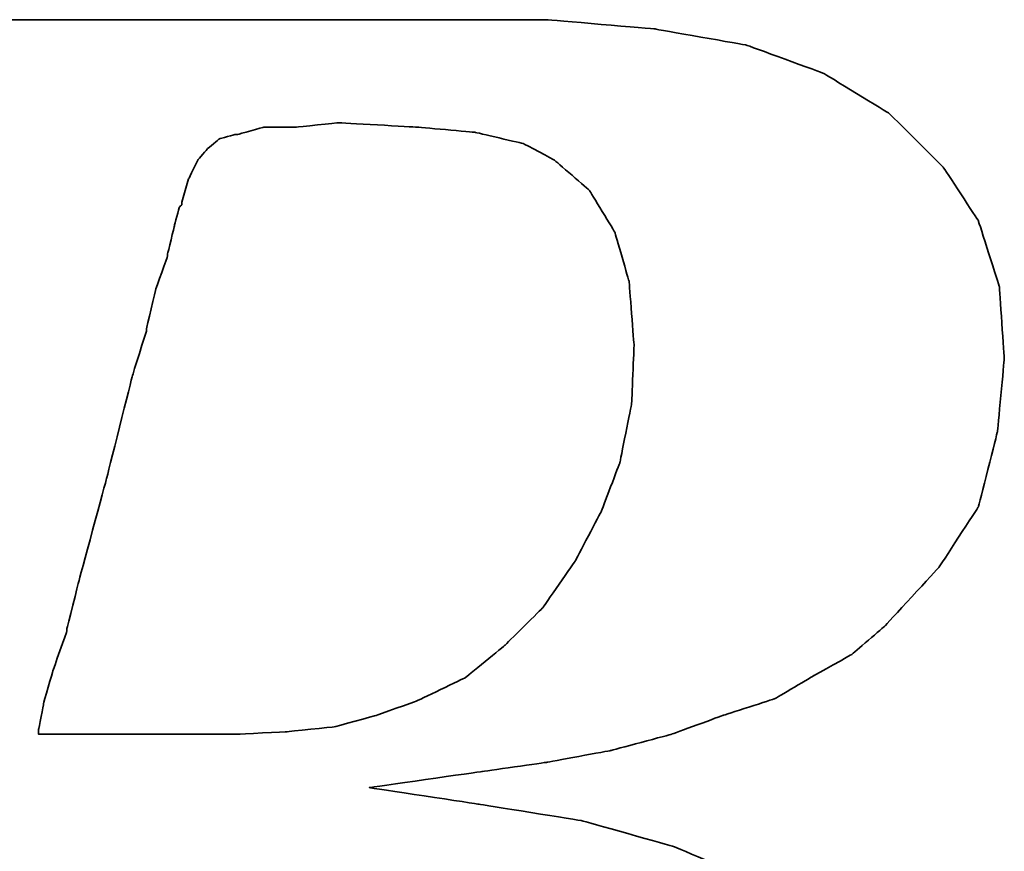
# Model space of a CAD drawing. Header units: millimetres. Extents: x -227 to 3135, y -1502 to 860.
# Tile 372 of 582: x 1218.65 to 1221.13, y -1188.69 to -1186.59. Entities that reach past the tile are written whole.
import ezdxf

# ---------------------------------------------------------------- set-up
doc = ezdxf.new("R2010")
doc.units = ezdxf.units.MM
doc.layers.add('DIM', color=4, linetype='CONTINUOUS')
doc.layers.add('layer 1', color=7, linetype='CONTINUOUS')

# ---------------------------------------------------------------- blocks, each defined once
blk = doc.blocks.new('TBI MOTION logo(完整正式版)')
at = {"layer": 'layer 1', "color": 22, "lineweight": 35}
for points, knots in [([(-64.65375, -6.86375), (-64.65375, -6.86375), (-64.84375, -7.29625), (-64.84375, -7.29625), (-64.84375, -7.29625), (-64.84375, -7.29625), (-64.86875, -7.34375), (-64.86875, -7.34375), (-64.86875, -7.34375), (-64.86875, -7.34375), (-64.86875, -7.36875), (-64.86875, -7.36875), (-64.86875, -7.36875), (-64.86875, -7.36875), (-65.15375, -7.65375), (-65.15375, -7.65375), (-65.15375, -7.65375), (-65.15375, -7.65375), (-65.17875, -7.65375), (-65.17875, -7.65375), (-65.17875, -7.65375), (-65.17875, -7.65375), (-65.20375, -7.67875), (-65.20375, -7.67875), (-65.20375, -7.67875), (-65.20375, -7.67875), (-65.58875, -7.87125), (-65.58875, -7.87125), (-65.58875, -7.87125), (-65.58875, -7.87125), (-65.63375, -7.87125), (-65.63375, -7.87125), (-65.63375, -7.87125), (-65.63375, -7.87125), (-65.65875, -7.89375), (-65.65875, -7.89375), (-65.65875, -7.89375), (-65.65875, -7.89375), (-66.09375, -7.94375), (-66.09375, -7.94375), (-66.09375, -7.94375), (-66.09375, -7.94375), (-66.11375, -7.94375), (-66.11375, -7.94375), (-66.11375, -7.94375), (-66.11375, -7.94375), (-66.16375, -7.94375), (-66.16375, -7.94375), (-66.16375, -7.94375), (-66.16375, -7.94375), (-66.30875, -7.94375), (-66.30875, -7.94375), (-66.30875, -7.94375), (-66.30875, -7.94375), (-66.69375, -7.94375), (-66.69375, -7.94375), (-66.69375, -7.94375), (-66.69375, -7.94375), (-67.07375, -7.94375), (-67.07375, -7.94375), (-67.07375, -7.94375), (-67.07375, -7.94375), (-67.12375, -7.94375), (-67.12375, -7.94375), (-67.12375, -7.94375), (-67.12375, -7.94375), (-67.12375, -7.96625), (-67.12375, -7.96625), (-67.12375, -7.96625), (-67.12375, -7.96625), (-67.14875, -7.99125), (-67.14875, -7.99125), (-67.14875, -7.99125), (-67.14875, -7.99125), (-67.24375, -8.34875), (-67.24375, -8.34875), (-67.24375, -8.34875), (-67.24375, -8.34875), (-67.31375, -8.68625), (-67.31375, -8.68625), (-67.31375, -8.68625), (-67.31375, -8.68625), (-67.26875, -8.68625), (-67.26875, -8.68625), (-67.26875, -8.68625), (-67.26875, -8.68625), (-67.07375, -8.68625), (-67.07375, -8.68625), (-67.07375, -8.68625), (-67.07375, -8.68625), (-66.54875, -8.68625), (-66.54875, -8.68625), (-66.54875, -8.68625), (-66.54875, -8.68625), (-65.82625, -8.68625), (-65.82625, -8.68625), (-65.82625, -8.68625), (-65.82625, -8.68625), (-65.01375, -8.68625), (-65.01375, -8.68625), (-65.01375, -8.68625), (-65.01375, -8.68625), (-64.05375, -8.68625), (-64.05375, -8.68625), (-64.05375, -8.68625), (-64.05375, -8.68625), (-62.08375, -8.68625), (-62.08375, -8.68625), (-62.08375, -8.68625), (-62.08375, -8.68625), (-60.06875, -8.68625), (-60.06875, -8.68625), (-60.06875, -8.68625), (-60.06875, -8.68625), (-59.10875, -8.68625), (-59.10875, -8.68625), (-59.10875, -8.68625), (-59.10875, -8.68625), (-58.29375, -8.68625), (-58.29375, -8.68625), (-58.29375, -8.68625), (-58.29375, -8.68625), (-57.57375, -8.68625), (-57.57375, -8.68625), (-57.57375, -8.68625), (-57.57375, -8.68625), (-57.04875, -8.68625), (-57.04875, -8.68625), (-57.04875, -8.68625), (-57.04875, -8.68625), (-56.85375, -8.68625), (-56.85375, -8.68625), (-56.85375, -8.68625), (-56.85375, -8.68625), (-56.70875, -8.68625), (-56.70875, -8.68625), (-56.70875, -8.68625), (-56.70875, -8.68625), (-56.61375, -8.68625), (-56.61375, -8.68625), (-56.61375, -8.68625), (-56.61375, -8.68625), (-56.56875, -8.68625), (-56.56875, -8.68625), (-56.56875, -8.68625), (-56.56875, -8.68625), (-55.65375, -8.63875), (-55.65375, -8.63875), (-55.65375, -8.63875), (-55.65375, -8.63875), (-54.76875, -8.51875), (-54.76875, -8.51875), (-54.76875, -8.51875), (-54.76875, -8.51875), (-53.90375, -8.30375), (-53.90375, -8.30375), (-53.90375, -8.30375), (-53.90375, -8.30375), (-53.08875, -8.03875), (-53.08875, -8.03875), (-53.08875, -8.03875), (-53.08875, -8.03875), (-52.34375, -7.65375), (-52.34375, -7.65375), (-52.34375, -7.65375), (-52.34375, -7.65375), (-51.69875, -7.29625), (-51.69875, -7.29625), (-51.69875, -7.29625), (-51.69875, -7.29625), (-51.21875, -6.91125), (-51.21875, -6.91125), (-51.21875, -6.91125), (-51.21875, -6.91125), (-50.83375, -6.50375), (-50.83375, -6.50375), (-50.83375, -6.50375), (-50.83375, -6.50375), (-50.44875, -5.94875), (-50.44875, -5.94875), (-50.44875, -5.94875), (-50.44875, -5.94875), (-50.13875, -5.30375), (-50.13875, -5.30375), (-50.13875, -5.30375), (-50.13875, -5.30375), (-49.99375, -4.65375), (-49.99375, -4.65375), (-49.99375, -4.65375), (-49.99375, -4.65375), (-49.92375, -3.98375), (-49.92375, -3.98375), (-49.92375, -3.98375), (-49.92375, -3.98375), (-49.99375, -3.19374), (-49.99375, -3.19374), (-49.99375, -3.19374), (-49.99375, -3.19374), (-50.23374, -2.44874), (-50.23374, -2.44874), (-50.23374, -2.44874), (-50.23374, -2.44874), (-50.59375, -1.87374), (-50.59375, -1.87374), (-50.59375, -1.87374), (-50.59375, -1.87374), (-51.09875, -1.31874), (-51.09875, -1.31874), (-51.09875, -1.31874), (-51.09875, -1.31874), (-51.74375, -0.81875), (-51.74375, -0.81875), (-51.74375, -0.81875), (-51.74375, -0.81875), (-52.53875, -0.48125), (-52.53875, -0.48125), (-52.53875, -0.48125), (-52.53875, -0.48125), (-53.47375, -0.21875), (-53.47375, -0.21875), (-53.47375, -0.21875), (-53.47375, -0.21875), (-54.52875, -0.04874), (-54.52875, -0.04874), (-54.52875, -0.04874), (-54.52875, -0.04874), (-55.65375, 0.12125), (-55.65375, 0.12125), (-55.65375, 0.12125), (-55.65375, 0.12125), (-54.50375, 0.28624), (-54.50375, 0.28624), (-54.50375, 0.28624), (-54.50375, 0.28624), (-53.83375, 0.38124), (-53.83375, 0.38124), (-53.83375, 0.38124), (-53.83375, 0.38124), (-53.18375, 0.50125), (-53.18375, 0.50125), (-53.18375, 0.50125), (-53.18375, 0.50125), (-52.55875, 0.66874), (-52.55875, 0.66874), (-52.55875, 0.66874), (-52.55875, 0.66874), (-52.03375, 0.86124), (-52.03375, 0.86124), (-52.03375, 0.86124), (-52.03375, 0.86124), (-51.50374, 1.03124), (-51.50374, 1.03124), (-51.50374, 1.03124), (-51.50374, 1.03124), (-51.09875, 1.27125), (-51.09875, 1.27125), (-51.09875, 1.27125), (-51.09875, 1.27125), (-50.71375, 1.48624), (-50.71375, 1.48624), (-50.71375, 1.48624), (-50.71375, 1.48624), (-50.37625, 1.77625), (-50.37625, 1.77625), (-50.37625, 1.77625), (-50.37625, 1.77625), (-49.82375, 2.37625), (-49.82375, 2.37625), (-49.82375, 2.37625), (-49.82375, 2.37625), (-49.41875, 2.99625), (-49.41875, 2.99625), (-49.41875, 2.99625), (-49.41875, 2.99625), (-49.22375, 3.76625), (-49.22375, 3.76625), (-49.22375, 3.76625), (-49.22375, 3.76625), (-49.15375, 4.50874), (-49.15375, 4.50874), (-49.15375, 4.50874), (-49.15375, 4.50874), (-49.20375, 5.25125), (-49.20375, 5.25125), (-49.20375, 5.25125), (-49.20375, 5.25125), (-49.41875, 5.92625), (-49.41875, 5.92625), (-49.41875, 5.92625), (-49.41875, 5.92625), (-49.77875, 6.47625), (-49.77875, 6.47625), (-49.77875, 6.47625), (-49.77875, 6.47625), (-50.33125, 7.02624), (-50.33125, 7.02624), (-50.33125, 7.02624), (-50.33125, 7.02624), (-51.00125, 7.43625), (-51.00125, 7.43625), (-51.00125, 7.43625), (-51.00125, 7.43625), (-51.79375, 7.72625), (-51.79375, 7.72625), (-51.79375, 7.72625), (-51.79375, 7.72625), (-52.72875, 7.89124), (-52.72875, 7.89124), (-52.72875, 7.89124), (-52.72875, 7.89124), (-53.83375, 7.98625), (-53.83375, 7.98625), (-53.83375, 7.98625), (-53.83375, 7.98625), (-53.92875, 7.98625), (-53.92875, 7.98625), (-53.92875, 7.98625), (-53.92875, 7.98625), (-54.26375, 7.98625), (-54.26375, 7.98625), (-54.26375, 7.98625), (-54.26375, 7.98625), (-54.74375, 7.98625), (-54.74375, 7.98625), (-54.74375, 7.98625), (-54.74375, 7.98625), (-55.36875, 7.98625), (-55.36875, 7.98625), (-55.36875, 7.98625), (-55.36875, 7.98625), (-56.13375, 7.98625), (-56.13375, 7.98625), (-56.13375, 7.98625), (-56.13375, 7.98625), (-56.94875, 7.98625), (-56.94875, 7.98625), (-56.94875, 7.98625), (-56.94875, 7.98625), (-58.77625, 7.98625), (-58.77625, 7.98625), (-58.77625, 7.98625), (-58.77625, 7.98625), (-60.59875, 7.98625), (-60.59875, 7.98625), (-60.59875, 7.98625), (-60.59875, 7.98625), (-61.41375, 7.98625), (-61.41375, 7.98625), (-61.41375, 7.98625), (-61.41375, 7.98625), (-62.17875, 7.98625), (-62.17875, 7.98625), (-62.17875, 7.98625), (-62.17875, 7.98625), (-62.80375, 7.98625), (-62.80375, 7.98625), (-62.80375, 7.98625), (-62.80375, 7.98625), (-63.30625, 7.98625), (-63.30625, 7.98625), (-63.30625, 7.98625), (-63.30625, 7.98625), (-63.57375, 7.98625), (-63.57375, 7.98625), (-63.57375, 7.98625), (-63.57375, 7.98625), (-63.57375, 7.96375), (-63.57375, 7.96375), (-63.57375, 7.96375), (-63.57375, 7.96375), (-63.59875, 7.94125), (-63.59875, 7.94125), (-63.59875, 7.94125), (-63.59875, 7.94125), (-63.69375, 7.55625), (-63.69375, 7.55625), (-63.69375, 7.55625), (-63.69375, 7.55625), (-63.76375, 7.24624), (-63.76375, 7.24624), (-63.76375, 7.24624), (-63.76375, 7.24624), (-63.23875, 7.24624), (-63.23875, 7.24624), (-63.23875, 7.24624), (-63.23875, 7.24624), (-62.75875, 7.24624), (-62.75875, 7.24624), (-62.75875, 7.24624), (-62.75875, 7.24624), (-62.61125, 7.24624), (-62.61125, 7.24624), (-62.61125, 7.24624), (-62.61125, 7.24624), (-62.56625, 7.24624), (-62.56625, 7.24624), (-62.56625, 7.24624), (-62.56625, 7.24624), (-62.22875, 7.24624), (-62.22875, 7.24624), (-62.22875, 7.24624), (-62.22875, 7.24624), (-62.20375, 7.24624), (-62.20375, 7.24624), (-62.20375, 7.24624), (-62.20375, 7.24624), (-62.17875, 7.21875), (-62.17875, 7.21875), (-62.17875, 7.21875), (-62.17875, 7.21875), (-61.96375, 7.17125), (-61.96375, 7.17125), (-61.96375, 7.17125), (-61.96375, 7.17125), (-61.72375, 7.12624), (-61.72375, 7.12624), (-61.72375, 7.12624), (-61.72375, 7.12624), (-61.70375, 7.12624), (-61.70375, 7.12624), (-61.70375, 7.12624), (-61.70375, 7.12624), (-61.55875, 7.07624), (-61.55875, 7.07624), (-61.55875, 7.07624), (-61.55875, 7.07624), (-61.50875, 7.07624), (-61.50875, 7.07624), (-61.50875, 7.07624), (-61.50875, 7.07624), (-61.48375, 7.02624), (-61.48375, 7.02624), (-61.48375, 7.02624), (-61.48375, 7.02624), (-61.31875, 6.83375), (-61.31875, 6.83375), (-61.31875, 6.83375), (-61.31875, 6.83375), (-61.29375, 6.81125), (-61.29375, 6.81125), (-61.29375, 6.81125), (-61.29375, 6.81125), (-61.29375, 6.78625), (-61.29375, 6.78625), (-61.29375, 6.78625), (-61.29375, 6.78625), (-61.19875, 6.50124), (-61.19875, 6.50124), (-61.19875, 6.50124), (-61.19875, 6.50124), (-61.17375, 6.45124), (-61.17375, 6.45124), (-61.17375, 6.45124), (-61.17375, 6.45124), (-61.19875, 6.40625), (-61.19875, 6.40625), (-61.19875, 6.40625), (-61.19875, 6.40625), (-61.26875, 5.99624), (-61.26875, 5.99624), (-61.26875, 5.99624), (-61.26875, 5.99624), (-61.26875, 5.85125), (-61.26875, 5.85125), (-61.26875, 5.85125), (-61.26875, 5.85125), (-61.26875, 5.82625), (-61.26875, 5.82625), (-61.26875, 5.82625), (-61.26875, 5.82625), (-61.29375, 5.80625), (-61.29375, 5.80625), (-61.29375, 5.80625), (-61.29375, 5.80625), (-61.34125, 5.66125), (-61.34125, 5.66125), (-61.34125, 5.66125), (-61.34125, 5.66125), (-61.41375, 5.44625), (-61.41375, 5.44625), (-61.41375, 5.44625), (-61.41375, 5.44625), (-61.48375, 5.15625), (-61.48375, 5.15625), (-61.48375, 5.15625), (-61.48375, 5.15625), (-61.58375, 4.82124), (-61.58375, 4.82124), (-61.58375, 4.82124), (-61.58375, 4.82124), (-61.79875, 4.00375), (-61.79875, 4.00375), (-61.79875, 4.00375), (-61.79875, 4.00375), (-62.05875, 2.99625), (-62.05875, 2.99625), (-62.05875, 2.99625), (-62.05875, 2.99625), (-62.34875, 1.91625), (-62.34875, 1.91625), (-62.34875, 1.91625), (-62.34875, 1.91625), (-62.97375, -0.41124), (-62.97375, -0.41124), (-62.97375, -0.41124), (-62.97375, -0.41124), (-63.59875, -2.75875), (-63.59875, -2.75875), (-63.59875, -2.75875), (-63.59875, -2.75875), (-63.88375, -3.86374), (-63.88375, -3.86374), (-63.88375, -3.86374), (-63.88375, -3.86374), (-64.14875, -4.82374), (-64.14875, -4.82374), (-64.14875, -4.82374), (-64.14875, -4.82374), (-64.36375, -5.64125), (-64.36375, -5.64125), (-64.36375, -5.64125), (-64.36375, -5.64125), (-64.43625, -5.97625), (-64.43625, -5.97625), (-64.43625, -5.97625), (-64.43625, -5.97625), (-64.50875, -6.28625), (-64.50875, -6.28625), (-64.50875, -6.28625), (-64.50875, -6.28625), (-64.50875, -6.30875), (-64.50875, -6.30875), (-64.50875, -6.30875), (-64.50875, -6.30875), (-64.57875, -6.50375), (-64.57875, -6.50375), (-64.57875, -6.50375), (-64.57875, -6.50375), (-64.62875, -6.69625), (-64.62875, -6.69625), (-64.62875, -6.69625), (-64.62875, -6.69625), (-64.62875, -6.76875), (-64.62875, -6.76875), (-64.62875, -6.76875), (-64.62875, -6.76875), (-64.62875, -6.81375), (-64.62875, -6.81375), (-64.62875, -6.81375), (-64.62875, -6.81375), (-64.62875, -6.83875), (-64.62875, -6.83875), (-64.62875, -6.83875), (-64.62875, -6.83875), (-64.65375, -6.86375), (-64.65375, -6.86375)], [0, 0, 0, 0, 0.00719424, 0.00719424, 0.00719424, 0.00719425, 0.01438849, 0.01438849, 0.01438849, 0.0143885, 0.02158273, 0.02158273, 0.02158273, 0.02158274, 0.02877698, 0.02877698, 0.02877698, 0.02877699, 0.03597122, 0.03597122, 0.03597122, 0.03597123, 0.04316547, 0.04316547, 0.04316547, 0.04316548, 0.05035971, 0.05035971, 0.05035971, 0.05035972, 0.05755396, 0.05755396, 0.05755396, 0.05755397, 0.0647482, 0.0647482, 0.0647482, 0.06474821, 0.07194245, 0.07194245, 0.07194245, 0.07194246, 0.07913669, 0.07913669, 0.07913669, 0.0791367, 0.08633094, 0.08633094, 0.08633094, 0.08633095, 0.09352518, 0.09352518, 0.09352518, 0.09352519, 0.10071942, 0.10071942, 0.10071942, 0.10071943, 0.10791367, 0.10791367, 0.10791367, 0.10791368, 0.11510791, 0.11510791, 0.11510791, 0.11510792, 0.12230216, 0.12230216, 0.12230216, 0.12230217, 0.1294964, 0.1294964, 0.1294964, 0.12949641, 0.13669065, 0.13669065, 0.13669065, 0.13669066, 0.14388489, 0.14388489, 0.14388489, 0.1438849, 0.15107914, 0.15107914, 0.15107914, 0.15107915, 0.15827338, 0.15827338, 0.15827338, 0.15827339, 0.16546763, 0.16546763, 0.16546763, 0.16546764, 0.17266187, 0.17266187, 0.17266187, 0.17266188, 0.17985612, 0.17985612, 0.17985612, 0.17985613, 0.18705036, 0.18705036, 0.18705036, 0.18705037, 0.1942446, 0.1942446, 0.1942446, 0.19424461, 0.20143885, 0.20143885, 0.20143885, 0.20143886, 0.20863309, 0.20863309, 0.20863309, 0.2086331, 0.21582734, 0.21582734, 0.21582734, 0.21582735, 0.22302158, 0.22302158, 0.22302158, 0.22302159, 0.23021583, 0.23021583, 0.23021583, 0.23021584, 0.23741007, 0.23741007, 0.23741007, 0.23741008, 0.24460432, 0.24460432, 0.24460432, 0.24460433, 0.25179856, 0.25179856, 0.25179856, 0.25179857, 0.25899281, 0.25899281, 0.25899281, 0.25899282, 0.26618705, 0.26618705, 0.26618705, 0.26618706, 0.27338129, 0.27338129, 0.27338129, 0.2733813, 0.28057554, 0.28057554, 0.28057554, 0.28057555, 0.28776978, 0.28776978, 0.28776978, 0.28776979, 0.29496403, 0.29496403, 0.29496403, 0.29496404, 0.30215827, 0.30215827, 0.30215827, 0.30215828, 0.30935252, 0.30935252, 0.30935252, 0.30935253, 0.31654676, 0.31654676, 0.31654676, 0.31654677, 0.32374101, 0.32374101, 0.32374101, 0.32374102, 0.33093525, 0.33093525, 0.33093525, 0.33093526, 0.3381295, 0.3381295, 0.3381295, 0.33812951, 0.34532374, 0.34532374, 0.34532374, 0.34532375, 0.35251799, 0.35251799, 0.35251799, 0.352518, 0.35971223, 0.35971223, 0.35971223, 0.35971224, 0.36690647, 0.36690647, 0.36690647, 0.36690648, 0.37410072, 0.37410072, 0.37410072, 0.37410073, 0.38129496, 0.38129496, 0.38129496, 0.38129497, 0.38848921, 0.38848921, 0.38848921, 0.38848922, 0.39568345, 0.39568345, 0.39568345, 0.39568346, 0.4028777, 0.4028777, 0.4028777, 0.40287771, 0.41007194, 0.41007194, 0.41007194, 0.41007195, 0.41726619, 0.41726619, 0.41726619, 0.4172662, 0.42446043, 0.42446043, 0.42446043, 0.42446044, 0.43165468, 0.43165468, 0.43165468, 0.43165469, 0.43884892, 0.43884892, 0.43884892, 0.43884893, 0.44604317, 0.44604317, 0.44604317, 0.44604318, 0.45323741, 0.45323741, 0.45323741, 0.45323742, 0.46043165, 0.46043165, 0.46043165, 0.46043166, 0.4676259, 0.4676259, 0.4676259, 0.46762591, 0.47482014, 0.47482014, 0.47482014, 0.47482015, 0.48201439, 0.48201439, 0.48201439, 0.4820144, 0.48920863, 0.48920863, 0.48920863, 0.48920864, 0.49640288, 0.49640288, 0.49640288, 0.49640289, 0.50359712, 0.50359712, 0.50359712, 0.50359713, 0.51079137, 0.51079137, 0.51079137, 0.51079138, 0.51798561, 0.51798561, 0.51798561, 0.51798562, 0.52517986, 0.52517986, 0.52517986, 0.52517987, 0.5323741, 0.5323741, 0.5323741, 0.53237411, 0.53956835, 0.53956835, 0.53956835, 0.53956836, 0.54676259, 0.54676259, 0.54676259, 0.5467626, 0.55395683, 0.55395683, 0.55395683, 0.55395684, 0.56115108, 0.56115108, 0.56115108, 0.56115109, 0.56834532, 0.56834532, 0.56834532, 0.56834533, 0.57553957, 0.57553957, 0.57553957, 0.57553958, 0.58273381, 0.58273381, 0.58273381, 0.58273382, 0.58992806, 0.58992806, 0.58992806, 0.58992807, 0.5971223, 0.5971223, 0.5971223, 0.59712231, 0.60431655, 0.60431655, 0.60431655, 0.60431656, 0.61151079, 0.61151079, 0.61151079, 0.6115108, 0.61870504, 0.61870504, 0.61870504, 0.61870505, 0.62589928, 0.62589928, 0.62589928, 0.62589929, 0.63309353, 0.63309353, 0.63309353, 0.63309354, 0.64028777, 0.64028777, 0.64028777, 0.64028778, 0.64748201, 0.64748201, 0.64748201, 0.64748202, 0.65467626, 0.65467626, 0.65467626, 0.65467627, 0.6618705, 0.6618705, 0.6618705, 0.66187051, 0.66906475, 0.66906475, 0.66906475, 0.66906476, 0.67625899, 0.67625899, 0.67625899, 0.676259, 0.68345324, 0.68345324, 0.68345324, 0.68345325, 0.69064748, 0.69064748, 0.69064748, 0.69064749, 0.69784173, 0.69784173, 0.69784173, 0.69784174, 0.70503597, 0.70503597, 0.70503597, 0.70503598, 0.71223022, 0.71223022, 0.71223022, 0.71223023, 0.71942446, 0.71942446, 0.71942446, 0.71942447, 0.72661871, 0.72661871, 0.72661871, 0.72661872, 0.73381295, 0.73381295, 0.73381295, 0.73381296, 0.74100719, 0.74100719, 0.74100719, 0.7410072, 0.74820144, 0.74820144, 0.74820144, 0.74820145, 0.75539568, 0.75539568, 0.75539568, 0.75539569, 0.76258993, 0.76258993, 0.76258993, 0.76258994, 0.76978417, 0.76978417, 0.76978417, 0.76978418, 0.77697842, 0.77697842, 0.77697842, 0.77697843, 0.78417266, 0.78417266, 0.78417266, 0.78417267, 0.79136691, 0.79136691, 0.79136691, 0.79136692, 0.79856115, 0.79856115, 0.79856115, 0.79856116, 0.8057554, 0.8057554, 0.8057554, 0.80575541, 0.81294964, 0.81294964, 0.81294964, 0.81294965, 0.82014388, 0.82014388, 0.82014388, 0.82014389, 0.82733813, 0.82733813, 0.82733813, 0.82733814, 0.83453237, 0.83453237, 0.83453237, 0.83453238, 0.84172662, 0.84172662, 0.84172662, 0.84172663, 0.84892086, 0.84892086, 0.84892086, 0.84892087, 0.85611511, 0.85611511, 0.85611511, 0.85611512, 0.86330935, 0.86330935, 0.86330935, 0.86330936, 0.8705036, 0.8705036, 0.8705036, 0.87050361, 0.87769784, 0.87769784, 0.87769784, 0.87769785, 0.88489209, 0.88489209, 0.88489209, 0.8848921, 0.89208633, 0.89208633, 0.89208633, 0.89208634, 0.89928058, 0.89928058, 0.89928058, 0.89928059, 0.90647482, 0.90647482, 0.90647482, 0.90647483, 0.91366906, 0.91366906, 0.91366906, 0.91366907, 0.92086331, 0.92086331, 0.92086331, 0.92086332, 0.92805755, 0.92805755, 0.92805755, 0.92805756, 0.9352518, 0.9352518, 0.9352518, 0.93525181, 0.94244604, 0.94244604, 0.94244604, 0.94244605, 0.94964029, 0.94964029, 0.94964029, 0.9496403, 0.95683453, 0.95683453, 0.95683453, 0.95683454, 0.96402878, 0.96402878, 0.96402878, 0.96402879, 0.97122302, 0.97122302, 0.97122302, 0.97122303, 0.97841727, 0.97841727, 0.97841727, 0.97841728, 0.98561151, 0.98561151, 0.98561151, 0.98561152, 0.99280576, 0.99280576, 0.99280576, 0.99280577, 1, 1, 1, 1]), ([(-57.50375, 6.35625), (-57.50375, 6.35625), (-57.57375, 6.11625), (-57.57375, 6.11625), (-57.57375, 6.11625), (-57.57375, 6.11625), (-57.57375, 6.09125), (-57.57375, 6.09125), (-57.57375, 6.09125), (-57.57375, 6.09125), (-57.59875, 6.06625), (-57.59875, 6.06625), (-57.59875, 6.06625), (-57.59875, 6.06625), (-57.64875, 5.87625), (-57.64875, 5.87625), (-57.64875, 5.87625), (-57.64875, 5.87625), (-57.71875, 5.58875), (-57.71875, 5.58875), (-57.71875, 5.58875), (-57.71875, 5.58875), (-57.71875, 5.56625), (-57.71875, 5.56625), (-57.71875, 5.56625), (-57.71875, 5.56625), (-57.83875, 5.23125), (-57.83875, 5.23125), (-57.83875, 5.23125), (-57.83875, 5.23125), (-57.93625, 4.82124), (-57.93625, 4.82124), (-57.93625, 4.82124), (-57.93625, 4.82124), (-57.93625, 4.79624), (-57.93625, 4.79624), (-57.93625, 4.79624), (-57.93625, 4.79624), (-58.07875, 4.34125), (-58.07875, 4.34125), (-58.07875, 4.34125), (-58.07875, 4.34125), (-58.34375, 3.28625), (-58.34375, 3.28625), (-58.34375, 3.28625), (-58.34375, 3.28625), (-58.62875, 2.23124), (-58.62875, 2.23124), (-58.62875, 2.23124), (-58.62875, 2.23124), (-58.74875, 1.75125), (-58.74875, 1.75125), (-58.74875, 1.75125), (-58.74875, 1.75125), (-58.74875, 1.72625), (-58.74875, 1.72625), (-58.74875, 1.72625), (-58.74875, 1.72625), (-58.89375, 1.31625), (-58.89375, 1.31625), (-58.89375, 1.31625), (-58.89375, 1.31625), (-58.98875, 0.98124), (-58.98875, 0.98124), (-58.98875, 0.98124), (-58.98875, 0.98124), (-59.03875, 0.71625), (-59.03875, 0.71625), (-59.03875, 0.71625), (-59.03875, 0.71625), (-59.03875, 0.66874), (-59.03875, 0.66874), (-59.03875, 0.66874), (-59.03875, 0.66874), (-58.91875, 0.66874), (-58.91875, 0.66874), (-58.91875, 0.66874), (-58.91875, 0.66874), (-58.53375, 0.66874), (-58.53375, 0.66874), (-58.53375, 0.66874), (-58.53375, 0.66874), (-58.10375, 0.66874), (-58.10375, 0.66874), (-58.10375, 0.66874), (-58.10375, 0.66874), (-57.66875, 0.66874), (-57.66875, 0.66874), (-57.66875, 0.66874), (-57.66875, 0.66874), (-57.33375, 0.66874), (-57.33375, 0.66874), (-57.33375, 0.66874), (-57.33375, 0.66874), (-57.09375, 0.66874), (-57.09375, 0.66874), (-57.09375, 0.66874), (-57.09375, 0.66874), (-56.99875, 0.66874), (-56.99875, 0.66874), (-56.99875, 0.66874), (-56.99875, 0.66874), (-56.49375, 0.69374), (-56.49375, 0.69374), (-56.49375, 0.69374), (-56.49375, 0.69374), (-56.01375, 0.74374), (-56.01375, 0.74374), (-56.01375, 0.74374), (-56.01375, 0.74374), (-55.58375, 0.86124), (-55.58375, 0.86124), (-55.58375, 0.86124), (-55.58375, 0.86124), (-55.17375, 1.00624), (-55.17375, 1.00624), (-55.17375, 1.00624), (-55.17375, 1.00624), (-54.67375, 1.24625), (-54.67375, 1.24625), (-54.67375, 1.24625), (-54.67375, 1.24625), (-54.26375, 1.58124), (-54.26375, 1.58124), (-54.26375, 1.58124), (-54.26375, 1.58124), (-53.87875, 1.96374), (-53.87875, 1.96374), (-53.87875, 1.96374), (-53.87875, 1.96374), (-53.54375, 2.44625), (-53.54375, 2.44625), (-53.54375, 2.44625), (-53.54375, 2.44625), (-53.27875, 2.95125), (-53.27875, 2.95125), (-53.27875, 2.95125), (-53.27875, 2.95125), (-53.08875, 3.45124), (-53.08875, 3.45124), (-53.08875, 3.45124), (-53.08875, 3.45124), (-52.96875, 4.05124), (-52.96875, 4.05124), (-52.96875, 4.05124), (-52.96875, 4.05124), (-52.94375, 4.65125), (-52.94375, 4.65125), (-52.94375, 4.65125), (-52.94375, 4.65125), (-52.99375, 5.30125), (-52.99375, 5.30125), (-52.99375, 5.30125), (-52.99375, 5.30125), (-53.13875, 5.80625), (-53.13875, 5.80625), (-53.13875, 5.80625), (-53.13875, 5.80625), (-53.39875, 6.23625), (-53.39875, 6.23625), (-53.39875, 6.23625), (-53.39875, 6.23625), (-53.75875, 6.54875), (-53.75875, 6.54875), (-53.75875, 6.54875), (-53.75875, 6.54875), (-54.07375, 6.71625), (-54.07375, 6.71625), (-54.07375, 6.71625), (-54.07375, 6.71625), (-54.57375, 6.83375), (-54.57375, 6.83375), (-54.57375, 6.83375), (-54.57375, 6.83375), (-55.17375, 6.88625), (-55.17375, 6.88625), (-55.17375, 6.88625), (-55.17375, 6.88625), (-55.96875, 6.93125), (-55.96875, 6.93125), (-55.96875, 6.93125), (-55.96875, 6.93125), (-56.39875, 6.88625), (-56.39875, 6.88625), (-56.39875, 6.88625), (-56.39875, 6.88625), (-56.42125, 6.88625), (-56.42125, 6.88625), (-56.42125, 6.88625), (-56.42125, 6.88625), (-56.73375, 6.88625), (-56.73375, 6.88625), (-56.73375, 6.88625), (-56.73375, 6.88625), (-56.99875, 6.81125), (-56.99875, 6.81125), (-56.99875, 6.81125), (-56.99875, 6.81125), (-57.02375, 6.81125), (-57.02375, 6.81125), (-57.02375, 6.81125), (-57.02375, 6.81125), (-57.18875, 6.76625), (-57.18875, 6.76625), (-57.18875, 6.76625), (-57.18875, 6.76625), (-57.30875, 6.66625), (-57.30875, 6.66625), (-57.30875, 6.66625), (-57.30875, 6.66625), (-57.40875, 6.54875), (-57.40875, 6.54875), (-57.40875, 6.54875), (-57.40875, 6.54875), (-57.50375, 6.35625), (-57.50375, 6.35625)], [0, 0, 0, 0, 0.01851852, 0.01851852, 0.01851852, 0.01851853, 0.03703704, 0.03703704, 0.03703704, 0.03703705, 0.05555556, 0.05555556, 0.05555556, 0.05555557, 0.07407407, 0.07407407, 0.07407407, 0.07407408, 0.09259259, 0.09259259, 0.09259259, 0.0925926, 0.11111111, 0.11111111, 0.11111111, 0.11111112, 0.12962963, 0.12962963, 0.12962963, 0.12962964, 0.14814815, 0.14814815, 0.14814815, 0.14814816, 0.16666667, 0.16666667, 0.16666667, 0.16666668, 0.18518519, 0.18518519, 0.18518519, 0.1851852, 0.2037037, 0.2037037, 0.2037037, 0.20370371, 0.22222222, 0.22222222, 0.22222222, 0.22222223, 0.24074074, 0.24074074, 0.24074074, 0.24074075, 0.25925926, 0.25925926, 0.25925926, 0.25925927, 0.27777778, 0.27777778, 0.27777778, 0.27777779, 0.2962963, 0.2962963, 0.2962963, 0.29629631, 0.31481481, 0.31481481, 0.31481481, 0.31481482, 0.33333333, 0.33333333, 0.33333333, 0.33333334, 0.35185185, 0.35185185, 0.35185185, 0.35185186, 0.37037037, 0.37037037, 0.37037037, 0.37037038, 0.38888889, 0.38888889, 0.38888889, 0.3888889, 0.40740741, 0.40740741, 0.40740741, 0.40740742, 0.42592593, 0.42592593, 0.42592593, 0.42592594, 0.44444444, 0.44444444, 0.44444444, 0.44444445, 0.46296296, 0.46296296, 0.46296296, 0.46296297, 0.48148148, 0.48148148, 0.48148148, 0.48148149, 0.5, 0.5, 0.5, 0.50000001, 0.51851852, 0.51851852, 0.51851852, 0.51851853, 0.53703704, 0.53703704, 0.53703704, 0.53703705, 0.55555556, 0.55555556, 0.55555556, 0.55555557, 0.57407407, 0.57407407, 0.57407407, 0.57407408, 0.59259259, 0.59259259, 0.59259259, 0.5925926, 0.61111111, 0.61111111, 0.61111111, 0.61111112, 0.62962963, 0.62962963, 0.62962963, 0.62962964, 0.64814815, 0.64814815, 0.64814815, 0.64814816, 0.66666667, 0.66666667, 0.66666667, 0.66666668, 0.68518519, 0.68518519, 0.68518519, 0.6851852, 0.7037037, 0.7037037, 0.7037037, 0.70370371, 0.72222222, 0.72222222, 0.72222222, 0.72222223, 0.74074074, 0.74074074, 0.74074074, 0.74074075, 0.75925926, 0.75925926, 0.75925926, 0.75925927, 0.77777778, 0.77777778, 0.77777778, 0.77777779, 0.7962963, 0.7962963, 0.7962963, 0.79629631, 0.81481481, 0.81481481, 0.81481481, 0.81481482, 0.83333333, 0.83333333, 0.83333333, 0.83333334, 0.85185185, 0.85185185, 0.85185185, 0.85185186, 0.87037037, 0.87037037, 0.87037037, 0.87037038, 0.88888889, 0.88888889, 0.88888889, 0.8888889, 0.90740741, 0.90740741, 0.90740741, 0.90740742, 0.92592593, 0.92592593, 0.92592593, 0.92592594, 0.94444444, 0.94444444, 0.94444444, 0.94444445, 0.96296296, 0.96296296, 0.96296296, 0.96296297, 0.98148148, 0.98148148, 0.98148148, 0.98148149, 1, 1, 1, 1])]:
    blk.add_open_spline(points, degree=3, knots=knots, dxfattribs=at)

msp = doc.modelspace()

# ---------------------------------------------------------------- block references
at = {"layer": 'DIM', "color": 7, "xscale": 0.246592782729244, "yscale": 0.246592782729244, "zscale": 0.246592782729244}
msp.add_blockref('TBI MOTION logo(完整正式版)', (1233.252, -1188.5636), dxfattribs=at)

doc.saveas('drawing.dxf')
